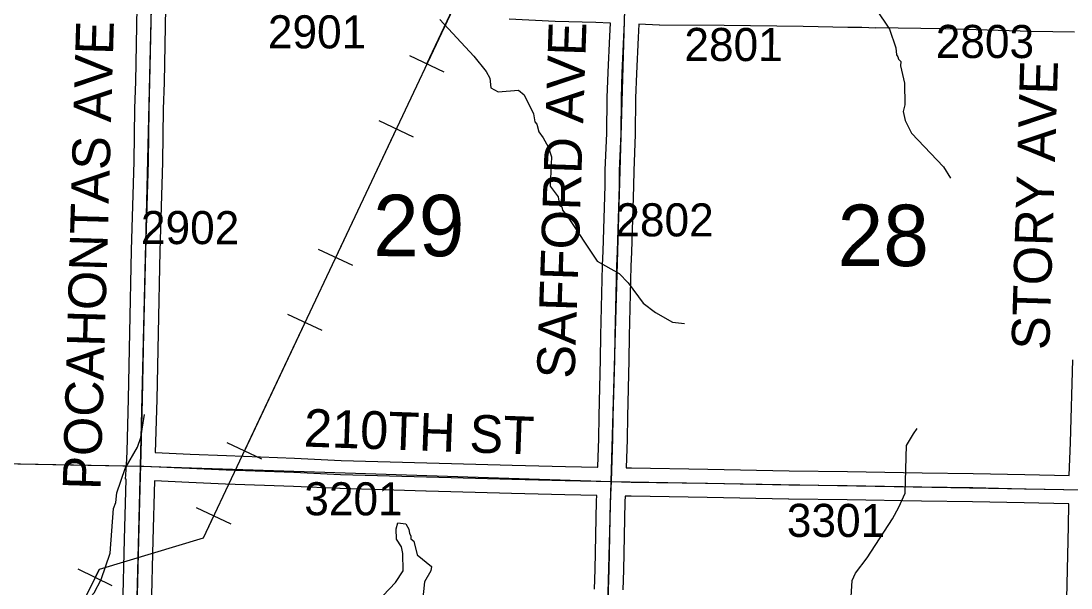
# Model space of a CAD drawing. Extents: x -157.2 to -99.3, y 12.2 to 46.2.
# Drawn here: x -116.201 to -113.978, y 28.857 to 30.057 of the extents above; entities that cross this region are included whole.
import ezdxf

# ---------------------------------------------------------------- set-up
doc = ezdxf.new("R2010")
doc.units = 0
for name, color, linetype in [('tdCoHydroRiver', 7, 'Continuous'), ('tdCoPipe', 7, 'Continuous'), ('tdCoSecRdNmbr', 7, 'Continuous'), ('tdCoSecRdTxt', 7, 'Continuous'), ('tdCoSecRteBand', 7, 'Continuous'), ('tdCoSecRteCL', 7, 'Continuous'), ('tdCoSectLine', 7, 'Continuous'), ('tdCoSectLinePart', 7, 'Continuous'), ('tdCoSectNmbr', 7, 'Continuous'), ('tdCoSurfAsphalt', 7, 'Continuous'), ('tdCoSurfGravel', 7, 'Continuous')]:
    doc.layers.add(name, color=color, linetype=linetype)

msp = doc.modelspace()

# ---------------------------------------------------------------- linework, layer by layer
at = {"layer": 'tdCoHydroRiver'}
for points in [[(-114.3911, 30.083), (-114.3622, 30.0396), (-114.3491, 29.9998), (-114.3478, 29.9856), (-114.3448, 29.9808), (-114.3434, 29.976), (-114.3388, 29.9712), (-114.339, 29.9617), (-114.3305, 29.9252), (-114.3301, 29.8794), (-114.3336, 29.8653), (-114.3294, 29.8463), (-114.3159, 29.8191), (-114.2483, 29.7479), (-114.2331, 29.7239)], [(-115.3144, 30.0601), (-115.2424, 29.9824), (-115.2164, 29.9502), (-115.2089, 29.9358), (-115.2063, 29.9152), (-115.1908, 29.9069), (-115.1481, 29.9104), (-115.1357, 29.9006), (-115.1163, 29.8606), (-115.1136, 29.8432), (-115.109, 29.8384), (-115.1047, 29.8225), (-115.0956, 29.8096), (-115.0851, 29.7904), (-115.0778, 29.7696), (-115.0806, 29.707), (-115.0637, 29.685), (-115.0609, 29.6668), (-115.0562, 29.6633), (-115.0548, 29.6567), (-115.0455, 29.6448)], [(-115.0455, 29.6448), (-114.9814, 29.5482), (-114.9346, 29.5224), (-114.9161, 29.5026), (-114.8839, 29.4599), (-114.8576, 29.4397), (-114.8217, 29.4192), (-114.7964, 29.4165)], [(-116.2222, 28.7705), (-116.1554, 28.7876), (-116.1077, 28.8037), (-116.0694, 28.82), (-116.0466, 28.8462), (-116.0316, 28.8742), (-116.0127, 28.9305), (-116.0054, 29.025), (-116.0003, 29.0375), (-115.9982, 29.0579), (-115.981, 29.1095), (-115.9545, 29.1545), (-115.9476, 29.1749), (-115.94, 29.2236)], [(-114.4437, 28.8378), (-114.4413, 28.8725), (-114.4345, 28.8881), (-114.41, 28.9206), (-114.3558, 29.0028), (-114.3426, 29.0277), (-114.3292, 29.0573), (-114.3266, 29.1583), (-114.3118, 29.1831), (-114.3036, 29.194)], [(-115.3967, 28.7811), (-115.4348, 28.8295), (-115.4345, 28.8405), (-115.4085, 28.8682), (-115.392, 28.893), (-115.3926, 28.9293), (-115.3954, 28.9436), (-115.406, 28.9597), (-115.407, 28.9818), (-115.4035, 28.9943), (-115.3862, 28.9923), (-115.3802, 28.9811), (-115.3788, 28.9716), (-115.3758, 28.9667), (-115.376, 28.9604), (-115.3698, 28.9555), (-115.3627, 28.9269), (-115.3318, 28.9024), (-115.3336, 28.893), (-115.3469, 28.8697), (-115.3533, 28.8083), (-115.3616, 28.7944), (-115.3793, 28.7822), (-115.3967, 28.7811)]]:
    msp.add_lwpolyline(points, dxfattribs=at)
at = {"layer": 'tdCoPipe'}
for p, q in [((-115.3052, 29.9488), (-115.378, 29.9831)), ((-115.3701, 29.8113), (-115.443, 29.8457)), ((-115.4985, 29.5391), (-115.5712, 29.5734)), ((-115.5633, 29.4016), (-115.6362, 29.4359)), ((-115.6917, 29.1293), (-115.7645, 29.1636)), ((-115.7566, 28.9918), (-115.8295, 29.0262)), ((-116.008, 28.8608), (-116.08, 28.8966))]:
    msp.add_line(p, q, dxfattribs=at)
for points in [[(-119.4133, 23.3327), (-118.333, 25.1143), (-118.3187, 25.3672), (-117.6223, 26.3197), (-117.3909, 27.0221), (-117.0238, 27.405), (-116.786, 27.3853), (-116.0353, 28.8965), (-115.8147, 28.963), (-115.031, 30.6247), (-114.8226, 30.6278), (-113.9839, 31.9526), (-113.7493, 31.9569), (-113.0964, 33.545), (-113.0972, 33.7644), (-112.3442, 33.9392), (-112.3543, 34.3663), (-112.164, 34.6114)], [(-115.3417, 29.966), (-115.2133, 30.2383)], [(-115.5349, 29.5562), (-115.4065, 29.8285)], [(-115.7282, 29.1465), (-115.5998, 29.4187)], [(-116.0441, 28.8787), (-116.0353, 28.8965), (-115.8147, 28.963), (-115.793, 29.009)]]:
    msp.add_lwpolyline(points, dxfattribs=at)
at = {"layer": 'tdCoSecRteBand'}
for points in [[(-115.9855, 28.814), (-115.9821, 28.9591), (-115.9821, 28.9592), (-115.9821, 28.9593), (-115.9784, 29.0869), (-115.9797, 29.087), (-115.9776, 29.1163), (-115.9768, 29.1456), (-115.9739, 29.2568), (-115.971, 29.3973), (-115.971, 29.3973), (-115.971, 29.3973), (-115.9673, 29.5712), (-115.9673, 29.5713), (-115.9673, 29.5715), (-115.9614, 29.7598), (-115.9601, 29.871), (-115.9601, 29.8713), (-115.9601, 29.8715), (-115.9584, 29.9286), (-115.955, 30.0861)], [(-115.895, 30.0847), (-115.8984, 29.9272), (-115.8984, 29.9271), (-115.8984, 29.9269), (-115.9001, 29.87), (-115.9014, 29.7588), (-115.9014, 29.7585), (-115.9014, 29.7582), (-115.9073, 29.5697), (-115.911, 29.396), (-115.914, 29.2555), (-115.914, 29.2554), (-115.914, 29.2553), (-115.9169, 29.1433), (-115.843, 29.1401), (-115.843, 29.1401), (-115.843, 29.1401), (-115.7659, 29.1367), (-115.6223, 29.1315), (-115.6221, 29.1315), (-115.6219, 29.1315), (-115.5233, 29.1268), (-115.3422, 29.1217), (-115.2897, 29.1204), (-115.2896, 29.1204), (-115.2896, 29.1204), (-115.1612, 29.1167), (-115.0483, 29.114), (-114.9806, 29.1125), (-114.9802, 29.1125)], [(-114.9802, 29.1125), (-114.9802, 29.1129), (-114.9779, 29.173), (-114.9775, 29.2195), (-114.9775, 29.2197), (-114.9774, 29.22), (-114.9742, 29.3407), (-114.9733, 29.3911), (-114.9733, 29.3912), (-114.9733, 29.3913), (-114.9698, 29.5395), (-114.9698, 29.5397), (-114.9698, 29.54), (-114.9686, 29.5697), (-114.9644, 29.7085), (-114.9641, 29.7405), (-114.9641, 29.741), (-114.9641, 29.7415), (-114.9609, 29.8187), (-114.9602, 29.8942), (-114.9602, 29.8946), (-114.9602, 29.895), (-114.9582, 29.948), (-114.9582, 29.9481), (-114.9582, 29.9483), (-114.9547, 30.0249), (-114.9547, 30.025), (-114.9547, 30.0251), (-114.9534, 30.0524), (-114.9538, 30.0524), (-114.9842, 30.0536), (-115.0701, 30.0561), (-115.0704, 30.0561), (-115.0706, 30.0561), (-115.1679, 30.0605)], [(-113.971, 30.0331), (-114.0625, 30.0349), (-114.0626, 30.0349), (-114.0627, 30.0349), (-114.2485, 30.04), (-114.3912, 30.0424), (-114.3912, 30.042), (-114.421, 30.0429), (-114.4507, 30.0434), (-114.5449, 30.045), (-114.7125, 30.0472), (-114.8493, 30.0484), (-114.8498, 30.0484), (-114.8502, 30.0484), (-114.8935, 30.0501), (-114.8948, 30.0222), (-114.8982, 29.9457), (-114.9002, 29.8932), (-114.9009, 29.8176), (-114.9009, 29.8172), (-114.901, 29.8167), (-114.9041, 29.7395), (-114.9044, 29.7077), (-114.9044, 29.7074), (-114.9044, 29.707), (-114.9086, 29.5677), (-114.9086, 29.5675), (-114.9086, 29.5674), (-114.9098, 29.5378), (-114.9133, 29.3899), (-114.9143, 29.3394), (-114.9143, 29.3393), (-114.9143, 29.3392), (-114.9175, 29.2186), (-114.918, 29.172), (-114.918, 29.1716), (-114.918, 29.1712), (-114.9202, 29.1111), (-114.9086, 29.1108), (-114.7472, 29.1083), (-114.7471, 29.1083), (-114.747, 29.1083), (-114.575, 29.1049), (-114.4516, 29.1034), (-114.4515, 29.1034), (-114.4514, 29.1034), (-114.2936, 29.1007), (-114.1854, 29.099), (-114.1853, 29.099), (-114.1852, 29.099), (-114.0757, 29.0965), (-113.9819, 29.0947)], [(-113.9819, 29.0947), (-113.9795, 29.1646), (-113.9743, 29.3393)], [(-114.9871, 28.8543), (-114.9858, 28.8959), (-114.9829, 29.0403), (-114.9829, 29.0405), (-114.9829, 29.0408), (-114.9824, 29.0525), (-115.0497, 29.054), (-115.0497, 29.054), (-115.0497, 29.054), (-115.1627, 29.0567), (-115.1627, 29.0567), (-115.1628, 29.0567), (-115.2912, 29.0604), (-115.3437, 29.0617), (-115.3437, 29.0617), (-115.3438, 29.0617), (-115.5253, 29.0669), (-115.5256, 29.0669), (-115.5259, 29.0669), (-115.6246, 29.0716), (-115.7682, 29.0767), (-115.7683, 29.0767), (-115.7685, 29.0767), (-115.8456, 29.0802), (-115.9185, 29.0833), (-115.9221, 28.9576), (-115.9255, 28.8125)], [(-113.9876, 28.803), (-113.9834, 28.9875), (-113.9829, 29.0347), (-113.9832, 29.0347), (-114.077, 29.0365), (-114.077, 29.0365), (-114.0771, 29.0365), (-114.1865, 29.039), (-114.2946, 29.0407), (-114.2946, 29.0407), (-114.2947, 29.0407), (-114.4524, 29.0434), (-114.5759, 29.0449), (-114.576, 29.0449), (-114.5761, 29.0449), (-114.7482, 29.0484), (-114.9096, 29.0508), (-114.9097, 29.0508), (-114.9099, 29.0508), (-114.9224, 29.0511), (-114.9229, 29.0388), (-114.9259, 28.8945), (-114.9259, 28.8944), (-114.9259, 28.8942), (-114.9271, 28.8526)]]:
    msp.add_lwpolyline(points, dxfattribs=at)
at = {"layer": 'tdCoSecRteCL'}
for points in [[(-115.9476, 29.1148), (-115.9439, 29.2561), (-115.941, 29.3967), (-115.9373, 29.5705), (-115.9314, 29.7592), (-115.9301, 29.8706), (-115.9284, 29.9278), (-115.925, 30.0854), (-115.924, 30.1181)], [(-114.9513, 29.0818), (-114.948, 29.1723), (-114.9475, 29.2192), (-114.9443, 29.34), (-114.9433, 29.3906), (-114.9398, 29.5388), (-114.9386, 29.5686), (-114.9344, 29.7079), (-114.9341, 29.7402), (-114.9309, 29.8179), (-114.9302, 29.8939), (-114.9282, 29.9469), (-114.9248, 30.0236), (-114.9233, 30.0542), (-114.9227, 30.0813)], [(-115.9764, 28.1343), (-115.977, 28.151), (-115.9767, 28.1809), (-115.975, 28.2983), (-115.9738, 28.3565), (-115.9708, 28.5165), (-115.9693, 28.5695), (-115.9686, 28.5829), (-115.9666, 28.594), (-115.9607, 28.6285), (-115.9595, 28.6581), (-115.9592, 28.6845), (-115.9555, 28.8132), (-115.9521, 28.9584), (-115.9481, 29.0946), (-115.9476, 29.1148)], [(-115.9476, 29.1148), (-115.9412, 29.1144), (-115.8443, 29.1102), (-115.7671, 29.1067), (-115.6233, 29.1015), (-115.5245, 29.0968), (-115.343, 29.0917), (-115.2904, 29.0904), (-115.1619, 29.0867), (-115.049, 29.084), (-114.9513, 29.0818)], [(-114.9781, 28.0856), (-114.9763, 28.1119), (-114.9766, 28.1459), (-114.9756, 28.1995), (-114.9734, 28.2525), (-114.9687, 28.4088), (-114.9674, 28.5038), (-114.965, 28.5738), (-114.962, 28.6682), (-114.9603, 28.7294), (-114.9571, 28.8535), (-114.9558, 28.8951), (-114.9529, 29.0396), (-114.9513, 29.0818)], [(-114.9513, 29.0818), (-114.9092, 29.0808), (-114.7476, 29.0783), (-114.5755, 29.0749), (-114.452, 29.0734), (-114.2941, 29.0707), (-114.1859, 29.069), (-114.0764, 29.0665), (-113.9526, 29.0641)]]:
    msp.add_lwpolyline(points, dxfattribs=at)
at = {"layer": 'tdCoSectLine'}
for points in [[(-115.948, 29.1148), (-115.9244, 30.1181)], [(-114.9517, 29.0818), (-114.923, 30.0813)], [(-116.9135, 29.1331), (-115.948, 29.1148)], [(-115.9759, 28.1077), (-115.97, 28.5606), (-115.9605, 28.6433), (-115.948, 29.1148)], [(-115.948, 29.1148), (-114.9517, 29.0818)], [(-114.9784, 28.0856), (-114.9517, 29.0818)], [(-114.9517, 29.0818), (-113.953, 29.0641)]]:
    msp.add_lwpolyline(points, dxfattribs=at)
at = {"layer": 'tdCoSectLinePart'}
msp.add_lwpolyline([(-116.9135, 29.1331), (-115.978, 29.1154)], dxfattribs=at)
at = {"layer": 'tdCoSurfAsphalt'}
msp.add_lwpolyline([(-114.9571, 28.8535), (-114.9558, 28.8951), (-114.9529, 29.0396), (-114.9513, 29.0818), (-114.948, 29.1723), (-114.9475, 29.2192), (-114.9443, 29.34), (-114.9433, 29.3906), (-114.9398, 29.5388), (-114.9386, 29.5686), (-114.9344, 29.7079), (-114.9341, 29.7402), (-114.9309, 29.8179), (-114.9302, 29.8939), (-114.9282, 29.9469), (-114.9248, 30.0236), (-114.9233, 30.0542), (-114.9227, 30.0813)], dxfattribs=at)
at = {"layer": 'tdCoSurfGravel'}
for points in [[(-115.9555, 28.8132), (-115.9521, 28.9584), (-115.9481, 29.0946), (-115.9476, 29.1148), (-115.9439, 29.2561), (-115.941, 29.3967), (-115.9373, 29.5705), (-115.9314, 29.7592), (-115.9301, 29.8706), (-115.9284, 29.9278), (-115.925, 30.0854), (-115.924, 30.1181)], [(-115.9476, 29.1148), (-115.9412, 29.1144), (-115.8443, 29.1102), (-115.7671, 29.1067), (-115.6233, 29.1015), (-115.5245, 29.0968), (-115.343, 29.0917), (-115.2904, 29.0904), (-115.1619, 29.0867), (-115.049, 29.084), (-114.9513, 29.0818), (-114.9092, 29.0808), (-114.7476, 29.0783), (-114.5755, 29.0749), (-114.452, 29.0734), (-114.2941, 29.0707), (-114.1859, 29.069), (-114.0764, 29.0665), (-113.9526, 29.0641)]]:
    msp.add_lwpolyline(points, dxfattribs=at)

# ---------------------------------------------------------------- texts
at = {"layer": 'tdCoSecRdNmbr'}
for s, rotation, p in [('2901', 359.9114, (-115.6786, 29.9991)), ('2801', 359.9124, (-114.7968, 29.9723)), ('2803', 359.9128, (-114.2646, 29.9787)), ('2802', 359.9123, (-114.943, 29.6011)), ('2902', 359.9112, (-115.9474, 29.5847)), ('3201', 359.9115, (-115.6015, 29.0105)), ('3301', 359.9126, (-114.5798, 28.9648))]:
    msp.add_text(s, height=0.07, rotation=rotation, dxfattribs=at).set_placement(p)
at = {"layer": 'tdCoSecRdTxt'}
for s, rotation, p in [('POCAHONTAS AVE', 88.3451, (-116.0331, 29.0635)), ('SAFFORD AVE', 88.0719, (-115.0293, 29.2989)), ('STORY AVE', 88.2522, (-114.0243, 29.3597)), ('210TH ST', 357.9801, (-115.6034, 29.1561))]:
    msp.add_text(s, height=0.08, rotation=rotation, dxfattribs=at).set_placement(p)
at = {"layer": 'tdCoSectNmbr'}
for s, rotation, p in [('29', 359.9116, (-115.4559, 29.5591)), ('28', 359.9126, (-114.4725, 29.5382))]:
    msp.add_text(s, height=0.13, rotation=rotation, dxfattribs=at).set_placement(p)

doc.saveas('drawing.dxf')
